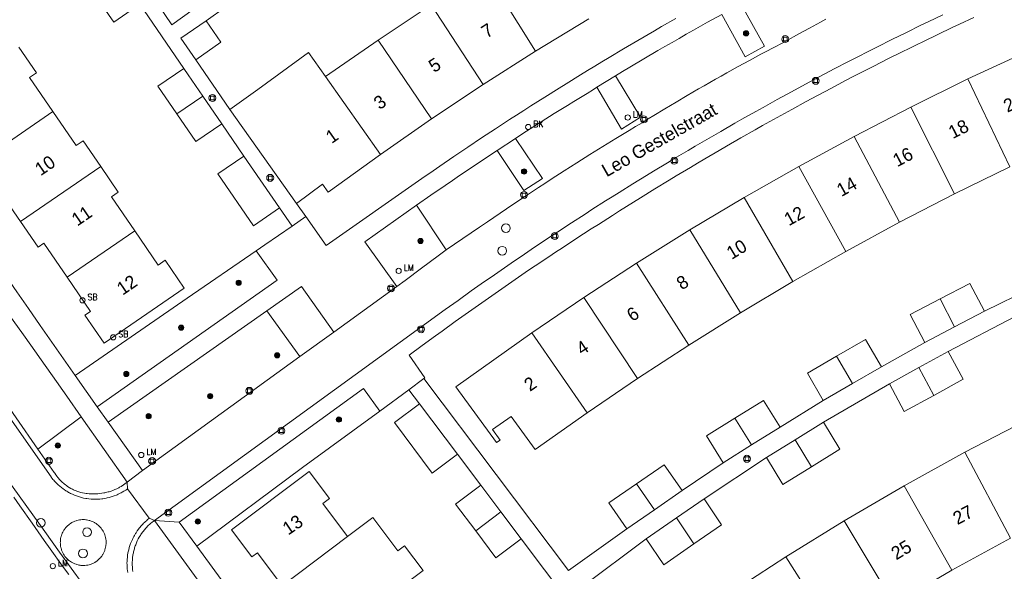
# Model space of a CAD drawing. Header units: metres. Extents: x 138165 to 154469, y 480134 to 494189.
# Tile 522 of 656: x 146200 to 146293, y 487784 to 487837. Entities that reach past the tile are written whole.
import ezdxf

# ---------------------------------------------------------------- set-up
doc = ezdxf.new("R2010")
doc.units = ezdxf.units.M
doc.header["$LTSCALE"] = 0.001
doc.header["$MEASUREMENT"] = 0
for name, color, linetype, lineweight in [('Level 5', 7, 'Continuous', 0), ('TOP-L-terrein schutting raster hek leuning', 7, 'Continuous', 0), ('TOP-L-topo objecten punt', 7, 'Continuous', 0), ('TOP-L-topo objecten vlak', 7, 'Continuous', 0), ('TOP-T-topo huisnummering naamgeving', 7, 'Continuous', 0)]:
    doc.layers.add(name, color=color, linetype=linetype, lineweight=lineweight)
doc.styles.add('Style-INTL_ISO', font='INTL_ISO.shx')
doc.styles.add('Style-STANDARD', font='STANDARD.shx')

# ---------------------------------------------------------------- blocks, each defined once
blk = doc.blocks.new('24')
at = {"layer": 'TOP-L-topo objecten punt', "color": 7, "linetype": 'Continuous', "lineweight": 0}
for radius in [0.025, 0.0182, 0.0115, 0.005]:
    blk.add_circle((0, 0), radius, dxfattribs=at)
blk = doc.blocks.new('39')
at = {"layer": 'TOP-L-topo objecten punt', "color": 7, "linetype": 'Continuous', "lineweight": 0}
for p, q in [((0.0175, 0.0175), (-0.0175, 0.0175)), ((-0.0175, 0.0175), (-0.0175, -0.0175)), ((0.0175, 0.0175), (0.0175, -0.0175)), ((0.0175, -0.0175), (-0.0175, -0.0175))]:
    blk.add_line(p, q, dxfattribs=at)
blk.add_circle((0, 0), 0.0332, dxfattribs=at)
blk = doc.blocks.new('*U13')
at = {"layer": 'Level 5', "color": 7, "linetype": 'Continuous', "lineweight": 0}
blk.add_circle((0, 0), 0.0415, dxfattribs=at)
blk = doc.blocks.new('150')
at = {"layer": 'Level 5', "color": 7, "linetype": 'Continuous', "lineweight": 0}
blk.add_blockref('*U13', (0, 0), dxfattribs=at)
blk = doc.blocks.new('72')
at = {"layer": 'TOP-L-topo objecten punt', "color": 7, "linetype": 'Continuous', "lineweight": 0}
blk.add_circle((0, 0), 0.025, dxfattribs=at)
at = {"layer": 'TOP-L-topo objecten punt', "color": 7, "linetype": 'Continuous', "lineweight": 0, "style": 'Style-STANDARD'}
blk.add_text('BK', height=0.06, dxfattribs=at).set_placement((0.0483, 0))
blk = doc.blocks.new('16')
at = {"layer": 'TOP-L-topo objecten punt', "color": 7, "linetype": 'Continuous', "lineweight": 0}
blk.add_circle((0, 0), 0.025, dxfattribs=at)
at = {"layer": 'TOP-L-topo objecten punt', "color": 7, "linetype": 'Continuous', "lineweight": 0, "style": 'Style-STANDARD'}
blk.add_text('LM', height=0.06, dxfattribs=at).set_placement((0.0483, 0))
blk = doc.blocks.new('175')
at = {"layer": 'TOP-L-topo objecten punt', "color": 7, "linetype": 'Continuous', "lineweight": 0}
blk.add_circle((0, 0), 0.025, dxfattribs=at)
at = {"layer": 'TOP-L-topo objecten punt', "color": 7, "linetype": 'Continuous', "lineweight": 0, "style": 'Style-STANDARD'}
blk.add_text('SB', height=0.06, dxfattribs=at).set_placement((0.0483, 0))

msp = doc.modelspace()

# ---------------------------------------------------------------- linework, layer by layer
at = {"layer": 'TOP-L-terrein schutting raster hek leuning', "flags": 128}
for points in [[(146215.488, 487810.416), (146204.827, 487803.049)], [(146216.402, 487786.79), (146226.49, 487794.28)]]:
    msp.add_lwpolyline(points, dxfattribs=at)
at = {"layer": 'TOP-L-topo objecten vlak', "flags": 128}
for points in [[(146217.294, 487836.853), (146224.804, 487842.218)], [(146248.703, 487833.958), (146243.897, 487841.647)], [(146204.827, 487803.049), (146203.71, 487804.641), (146201.48, 487807.829), (146200.367, 487809.425), (146199.256, 487811.022), (146197.039, 487814.219), (146195.933, 487815.819), (146193.726, 487819.023), (146192.625, 487820.627), (146191.265, 487822.613), (146189.072, 487825.828), (146187.978, 487827.436), (146185.795, 487830.657), (146184.507, 487832.565), (146179.959, 487839.34)], [(146206.698, 487839.358), (146208.507, 487836.719), (146210.982, 487838.416)], [(146210.982, 487838.416), (146215.166, 487832.312)], [(146216.07, 487837.907), (146214.04, 487836.448), (146212.645, 487838.524)], [(146238.761, 487838.37), (146233.689, 487835)], [(146238.761, 487838.37), (146243.713, 487830.77)], [(146268.263, 487838.472), (146270.497, 487834.433), (146268.662, 487833.411), (146266.428, 487837.46)], [(146287.496, 487837.423), (146286.105, 487836.758), (146285.411, 487836.422), (146284.025, 487835.747), (146282.643, 487835.064), (146281.264, 487834.373), (146280.576, 487834.026), (146279.202, 487833.325), (146278.517, 487832.972), (146277.149, 487832.26), (146275.785, 487831.542), (146274.425, 487830.816), (146273.068, 487830.083), (146271.716, 487829.344), (146270.367, 487828.597), (146269.694, 487828.221), (146268.351, 487827.464), (146267.681, 487827.082), (146266.343, 487826.315), (146265.01, 487825.54), (146263.903, 487824.892), (146263.24, 487824.502), (146261.916, 487823.715), (146261.255, 487823.32), (146259.937, 487822.523), (146259.28, 487822.123), (146257.968, 487821.316), (146256.66, 487820.502), (146256.008, 487820.093), (146255.357, 487819.682), (146254.058, 487818.855), (146253.41, 487818.439), (146252.118, 487817.602), (146250.83, 487816.758), (146249.546, 487815.907), (146248.267, 487815.05), (146247.629, 487814.619), (146246.356, 487813.752), (146245.721, 487813.316), (146244.456, 487812.439), (146243.824, 487811.998), (146242.565, 487811.111), (146241.311, 487810.217), (146240.086, 487809.335), (146212.37, 487789.244)], [(146216.315, 487833.136), (146214.893, 487835.192), (146217.294, 487836.853)], [(146216.315, 487833.136), (146218.716, 487834.797), (146217.294, 487836.853)], [(146262.061, 487837.069), (146260.701, 487836.288), (146260.022, 487835.896), (146258.442, 487834.975), (146257.067, 487834.165), (146255.697, 487833.347), (146255.014, 487832.936), (146254.331, 487832.524), (146253.649, 487832.109), (146252.969, 487831.693), (146251.611, 487830.855), (146250.934, 487830.434), (146249.582, 487829.586), (146248.908, 487829.16), (146248.235, 487828.731), (146247.563, 487828.302), (146246.892, 487827.87), (146246.223, 487827.437), (146244.886, 487826.566), (146243.554, 487825.688), (146242.227, 487824.803), (146240.904, 487823.912), (146239.585, 487823.014), (146238.927, 487822.562), (146237.844, 487821.813), (146228.749, 487815.431), (146226.806, 487818.197)], [(146238.058, 487802.783), (146238.141, 487802.851), (146236.658, 487804.989), (146237.902, 487805.914), (146239.151, 487806.832), (146239.778, 487807.288), (146241.034, 487808.197), (146241.664, 487808.649), (146242.295, 487809.099), (146243.56, 487809.994), (146244.83, 487810.883), (146245.467, 487811.325), (146246.744, 487812.204), (146248.026, 487813.077), (146248.668, 487813.51), (146249.956, 487814.373), (146250.602, 487814.802), (146251.249, 487815.229), (146252.546, 487816.078), (146254.007, 487817.024), (146254.675, 487817.454), (146256.014, 487818.307), (146256.685, 487818.732), (146258.03, 487819.575), (146258.704, 487819.995), (146260.056, 487820.828), (146261.412, 487821.655), (146262.092, 487822.065), (146263.454, 487822.882), (146264.136, 487823.287), (146264.82, 487823.691), (146266.19, 487824.494), (146266.877, 487824.893), (146268.253, 487825.685), (146269.634, 487826.47), (146270.325, 487826.86), (146271.711, 487827.635), (146273.101, 487828.403), (146274.495, 487829.164), (146275.544, 487829.73), (146276.882, 487830.441), (146278.223, 487831.144), (146278.895, 487831.493), (146280.242, 487832.186), (146280.917, 487832.53), (146281.592, 487832.872), (146282.269, 487833.212), (146283.625, 487833.887), (146284.304, 487834.222), (146284.984, 487834.555), (146285.665, 487834.886), (146287.03, 487835.543), (146288.398, 487836.193), (146289.084, 487836.515), (146290.457, 487837.154)], [(146240.176, 487815.016), (146243.366, 487817.183), (146244.125, 487817.707), (146245.329, 487818.53), (146245.932, 487818.939), (146246.537, 487819.346), (146247.749, 487820.155), (146248.966, 487820.958), (146249.576, 487821.357), (146250.187, 487821.754), (146251.412, 487822.543), (146252.642, 487823.326), (146253.876, 487824.102), (146255.115, 487824.871), (146256.357, 487825.633), (146256.98, 487826.012), (146257.604, 487826.388), (146258.229, 487826.764), (146258.855, 487827.137), (146259.431, 487827.494), (146259.958, 487827.818), (146261.016, 487828.463), (146262.079, 487829.1), (146263.145, 487829.73), (146263.68, 487830.043), (146264.216, 487830.354), (146264.753, 487830.663), (146265.291, 487830.971), (146265.829, 487831.276), (146266.369, 487831.58), (146266.91, 487831.882), (146267.994, 487832.482), (146268.538, 487832.779), (146269.083, 487833.074), (146270.175, 487833.659), (146270.722, 487833.949), (146271.27, 487834.237), (146272.37, 487834.808), (146273.259, 487835.307), (146273.774, 487835.592), (146274.808, 487836.159), (146275.845, 487836.718), (146276.365, 487836.995)], [(146248.703, 487833.958), (146253.757, 487837.049)], [(146256.324, 487831.611), (146256.992, 487832.014), (146257.661, 487832.415), (146259.002, 487833.212), (146260.348, 487834.002), (146261.022, 487834.395), (146261.697, 487834.786), (146262.373, 487835.175), (146263.051, 487835.562), (146263.729, 487835.948), (146264.408, 487836.332), (146265.088, 487836.714), (146266.428, 487837.46)], [(146233.689, 487835), (146228.679, 487831.537)], [(146238.778, 487827.492), (146233.689, 487835)], [(146202.694, 487828.206), (146200.468, 487831.451), (146201.127, 487831.903), (146199.451, 487834.348)], [(146243.713, 487830.77), (146248.703, 487833.958)], [(146219.568, 487828.399), (146216.315, 487833.136)], [(146228.679, 487831.537), (146227.061, 487833.831), (146222.231, 487830.291), (146219.568, 487828.399)], [(146295.337, 487833.84), (146289.899, 487831.304)], [(146215.166, 487832.312), (146212.699, 487830.629), (146214.503, 487827.985)], [(146215.166, 487832.312), (146215.598, 487831.703), (146216.981, 487829.677)], [(146233.904, 487824.123), (146228.679, 487831.537)], [(146256.324, 487831.611), (146258.685, 487827.652), (146256.898, 487826.527), (146254.547, 487830.509)], [(146254.547, 487830.509), (146256.324, 487831.611)], [(146289.899, 487831.304), (146284.445, 487828.626)], [(146293.896, 487822.951), (146289.899, 487831.304)], [(146238.778, 487827.492), (146243.713, 487830.77)], [(146246.773, 487825.64), (146247.388, 487826.039), (146248.622, 487826.832), (146249.241, 487827.226), (146250.481, 487828.009), (146251.103, 487828.398), (146251.726, 487828.785), (146252.35, 487829.17), (146252.975, 487829.554), (146253.601, 487829.936), (146254.228, 487830.317), (146254.547, 487830.509)], [(146214.503, 487827.985), (146216.981, 487829.677)], [(146216.981, 487829.677), (146218.785, 487827.034)], [(146225.925, 487819.45), (146219.568, 487828.399)], [(146284.445, 487828.626), (146279.048, 487825.837)], [(146284.445, 487828.626), (146288.612, 487820.356)], [(146202.694, 487828.206), (146196.262, 487823.793)], [(146207.257, 487822.968), (146205.58, 487825.414), (146204.919, 487824.961), (146202.694, 487828.206)], [(146214.503, 487827.985), (146216.307, 487825.342), (146218.785, 487827.034)], [(146233.904, 487824.123), (146238.778, 487827.492)], [(146218.785, 487827.034), (146220.889, 487823.966)], [(146246.773, 487825.64), (146249.37, 487821.825), (146247.575, 487820.673), (146245.022, 487824.498)], [(146245.022, 487824.498), (146246.773, 487825.64)], [(146279.048, 487825.837), (146273.774, 487822.977)], [(146283.381, 487817.655), (146279.048, 487825.837)], [(146196.262, 487823.793), (146198.487, 487820.548), (146197.944, 487820.175), (146199.621, 487817.73)], [(146220.889, 487823.966), (146218.415, 487822.27), (146221.807, 487817.321), (146224.282, 487819.017)], [(146220.889, 487823.966), (146224.282, 487819.017)], [(146225.925, 487819.45), (146228.379, 487821.27), (146228.917, 487820.536), (146233.904, 487824.123)], [(146237.349, 487819.275), (146238.714, 487820.226), (146240.083, 487821.171), (146240.769, 487821.641), (146241.457, 487822.109), (146242.835, 487823.04), (146244.218, 487823.965), (146245.022, 487824.498)], [(146199.621, 487817.73), (146207.257, 487822.968)], [(146210.5, 487816.825), (146208.273, 487820.07), (146208.934, 487820.524), (146207.257, 487822.968)], [(146273.774, 487822.977), (146268.559, 487820.011)], [(146278.272, 487814.882), (146273.774, 487822.977)], [(146288.612, 487820.356), (146293.896, 487822.951)], [(146268.559, 487820.011), (146263.404, 487816.941)], [(146268.559, 487820.011), (146273.218, 487812.008)], [(146283.381, 487817.655), (146288.612, 487820.356)], [(146224.282, 487819.017), (146225.491, 487817.273)], [(146226.806, 487818.197), (146225.925, 487819.45)], [(146235.463, 487811.542), (146232.426, 487815.784), (146237.349, 487819.275)], [(146237.349, 487819.275), (146240.176, 487815.016)], [(146226.806, 487818.197), (146225.491, 487817.273)], [(146199.621, 487817.73), (146201.297, 487815.285), (146201.841, 487815.658), (146204.067, 487812.413)], [(146225.491, 487817.273), (146222.882, 487815.492), (146222.062, 487814.926)], [(146278.272, 487814.882), (146283.381, 487817.655)], [(146204.067, 487812.413), (146206.292, 487809.167), (146205.749, 487808.795), (146207.57, 487806.139), (146215.206, 487811.377), (146213.385, 487814.032), (146212.727, 487813.58), (146210.5, 487816.825)], [(146204.067, 487812.413), (146210.5, 487816.825)], [(146263.404, 487816.941), (146258.312, 487813.768)], [(146263.404, 487816.941), (146268.223, 487809.032)], [(146204.827, 487803.049), (146215.488, 487810.416), (146222.062, 487814.926)], [(146222.062, 487814.926), (146224.059, 487812.136), (146206.919, 487800.083)], [(146240.176, 487815.016), (146239.405, 487814.442), (146237.832, 487813.277), (146236.254, 487812.119), (146235.463, 487811.542)], [(146273.218, 487812.008), (146278.272, 487814.882)], [(146258.312, 487813.768), (146253.285, 487810.492)], [(146263.288, 487805.958), (146258.312, 487813.768)], [(146223.086, 487809.228), (146226.376, 487811.537), (146229.458, 487807.195)], [(146229.458, 487807.195), (146235.463, 487811.542)], [(146268.223, 487809.032), (146273.218, 487812.008)], [(146291.462, 487809.174), (146290.072, 487811.832), (146287.236, 487810.351)], [(146196.781, 487811.239), (146197.801, 487809.831), (146198.499, 487808.864), (146199.89, 487806.925), (146200.583, 487805.954), (146201.964, 487804.008), (146202.652, 487803.033), (146204.023, 487801.08), (146205.388, 487799.123)], [(146253.285, 487810.492), (146248.324, 487807.118)], [(146258.417, 487802.785), (146253.285, 487810.492)], [(146295.875, 487811.335), (146291.462, 487809.174)], [(146287.236, 487810.351), (146284.4, 487808.868), (146285.79, 487806.209)], [(146287.236, 487810.351), (146288.626, 487807.691)], [(146207.954, 487798.6), (146223.086, 487809.228)], [(146223.086, 487809.228), (146226.234, 487804.861)], [(146263.288, 487805.958), (146268.223, 487809.032)], [(146288.025, 487805.348), (146294.343, 487808.634)], [(146291.462, 487809.174), (146288.626, 487807.691)], [(146201.272, 487796.046), (146199.199, 487799.022), (146197.558, 487801.373), (146195.916, 487803.723), (146194.272, 487806.072), (146192.626, 487808.42)], [(146288.626, 487807.691), (146285.79, 487806.209)], [(146226.234, 487804.861), (146229.458, 487807.195)], [(146248.324, 487807.118), (146241.102, 487801.992), (146244.967, 487796.664), (146245.317, 487796.913), (146244.6, 487797.901), (146246.37, 487799.158), (146248.66, 487796.001), (146253.609, 487799.515)], [(146253.609, 487799.515), (146248.324, 487807.118)], [(146258.417, 487802.785), (146263.288, 487805.958)], [(146281.648, 487803.897), (146280.141, 487806.491), (146277.374, 487804.884)], [(146285.79, 487806.209), (146281.648, 487803.897)], [(146226.234, 487804.861), (146211.232, 487794.017)], [(146277.374, 487804.884), (146274.606, 487803.277), (146276.113, 487800.682)], [(146278.881, 487802.29), (146277.374, 487804.884)], [(146285.22, 487803.806), (146288.025, 487805.348)], [(146286.631, 487801.158), (146289.436, 487802.701), (146288.025, 487805.348)], [(146281.648, 487803.897), (146278.881, 487802.29)], [(146206.919, 487800.083), (146204.827, 487803.049)], [(146282.417, 487802.263), (146285.22, 487803.806)], [(146286.631, 487801.158), (146285.22, 487803.806)], [(146236.617, 487801.687), (146238.058, 487802.783)], [(146257.394, 487788.454), (146251.835, 487784.476), (146238.058, 487802.783)], [(146253.609, 487799.515), (146258.417, 487802.785)], [(146278.881, 487802.29), (146276.113, 487800.682)], [(146276.143, 487798.614), (146282.417, 487802.263)], [(146282.417, 487802.263), (146283.826, 487799.616), (146286.631, 487801.158)], [(146214.717, 487789.091), (146232.288, 487801.806), (146233.858, 487799.666)], [(146233.858, 487799.666), (146236.617, 487801.687)], [(146236.617, 487801.687), (146237.632, 487800.362)], [(146197.219, 487800.935), (146202.521, 487793.405), (146202.542, 487793.373), (146202.644, 487793.24), (146202.708, 487793.161), (146202.774, 487793.083), (146202.842, 487793.006), (146202.982, 487792.856), (146203.128, 487792.712), (146203.202, 487792.642), (146203.356, 487792.507), (146203.515, 487792.378), (146203.679, 487792.255), (146203.763, 487792.196), (146203.934, 487792.083), (146204.021, 487792.029), (146204.109, 487791.977), (146204.198, 487791.926), (146204.288, 487791.877), (146204.379, 487791.83), (146204.563, 487791.741), (146204.751, 487791.66), (146204.846, 487791.622), (146204.942, 487791.586), (146205.136, 487791.519), (146205.332, 487791.46), (146205.53, 487791.409), (146205.63, 487791.386), (146205.831, 487791.347), (146205.932, 487791.33), (146206.135, 487791.302), (146206.339, 487791.283), (146206.441, 487791.276), (146206.543, 487791.271), (146206.646, 487791.268), (146206.851, 487791.268), (146207.055, 487791.276), (146207.157, 487791.283), (146207.361, 487791.304), (146207.463, 487791.317), (146207.665, 487791.349), (146207.766, 487791.368), (146207.866, 487791.389), (146208.065, 487791.436), (146208.164, 487791.463), (146208.262, 487791.492), (146208.457, 487791.555), (146208.554, 487791.59), (146208.745, 487791.664), (146208.839, 487791.704), (146208.932, 487791.746), (146209.117, 487791.835), (146209.208, 487791.882), (146209.298, 487791.931), (146209.474, 487792.034), (146209.647, 487792.145), (146209.732, 487792.202), (146209.822, 487792.266)], [(146237.632, 487800.362), (146235.239, 487798.566), (146238.842, 487793.768), (146241.241, 487795.569)], [(146237.632, 487800.362), (146241.241, 487795.569)], [(146272, 487798.145), (146270.41, 487800.689), (146267.696, 487798.992)], [(146276.113, 487800.682), (146272, 487798.145)], [(146206.919, 487800.083), (146207.954, 487798.6)], [(146233.858, 487799.666), (146226.49, 487794.28), (146216.402, 487786.79)], [(146205.388, 487799.123), (146201.272, 487796.046)], [(146205.388, 487799.123), (146209.777, 487792.906)], [(146211.232, 487794.017), (146207.954, 487798.6)], [(146267.696, 487798.992), (146264.982, 487797.297), (146266.572, 487794.753)], [(146267.696, 487798.992), (146269.286, 487796.448)], [(146273.425, 487796.924), (146276.143, 487798.614)], [(146274.975, 487794.355), (146277.693, 487796.045), (146276.143, 487798.614)], [(146295.382, 487798.749), (146289.59, 487795.742)], [(146272, 487798.145), (146269.286, 487796.448)], [(146269.286, 487796.448), (146266.572, 487794.753)], [(146270.707, 487795.235), (146273.425, 487796.924)], [(146274.975, 487794.355), (146273.425, 487796.924)], [(146209.777, 487792.906), (146209.192, 487792.486), (146209.059, 487792.41), (146208.971, 487792.362), (146208.793, 487792.273), (146208.611, 487792.191), (146208.426, 487792.116), (146208.238, 487792.049), (146208.143, 487792.018), (146208.048, 487791.989), (146207.952, 487791.962), (146207.855, 487791.937), (146207.661, 487791.893), (146207.563, 487791.874), (146207.366, 487791.841), (146207.168, 487791.817), (146206.97, 487791.8), (146206.87, 487791.795), (146206.709, 487791.783), (146206.617, 487791.778), (146206.433, 487791.775), (146206.341, 487791.777), (146206.158, 487791.786), (146205.974, 487791.803), (146205.883, 487791.815), (146205.701, 487791.844), (146205.521, 487791.881), (146205.343, 487791.926), (146205.254, 487791.951), (146205.166, 487791.978), (146204.992, 487792.038), (146204.906, 487792.071), (146204.821, 487792.106), (146204.737, 487792.143), (146204.653, 487792.181), (146204.57, 487792.221), (146204.488, 487792.263), (146204.407, 487792.307), (146204.249, 487792.4), (146204.094, 487792.499), (146204.018, 487792.552), (146203.87, 487792.661), (146203.798, 487792.718), (146203.727, 487792.777), (146203.589, 487792.899), (146203.522, 487792.962), (146203.393, 487793.093), (146203.33, 487793.16), (146203.209, 487793.299), (146203.151, 487793.37), (146203.094, 487793.443), (146202.986, 487793.591), (146202.884, 487793.745), (146202.836, 487793.823), (146201.272, 487796.046)], [(146241.241, 487795.569), (146243.464, 487792.616)], [(146289.59, 487795.742), (146283.806, 487792.555)], [(146293.957, 487787.575), (146289.59, 487795.742)], [(146262.662, 487792.088), (146260.959, 487794.557), (146258.325, 487792.741)], [(146266.572, 487794.753), (146262.662, 487792.088)], [(146264.745, 487791.321), (146270.707, 487795.235)], [(146270.707, 487795.235), (146272.257, 487792.666), (146274.975, 487794.355)], [(146205.547, 487783.17), (146204.444, 487784.702), (146203.343, 487786.235), (146201.947, 487788.184), (146197.768, 487793.984)], [(146211.232, 487794.017), (146209.777, 487792.906)], [(146230.784, 487787.718), (146228.419, 487790.863), (146229.06, 487791.345), (146227.125, 487793.919), (146219.721, 487788.357), (146221.654, 487785.783), (146222.182, 487786.18), (146224.545, 487783.033)], [(146209.822, 487792.266), (146209.777, 487792.906)], [(146258.325, 487792.741), (146255.691, 487790.923), (146257.394, 487788.454)], [(146258.325, 487792.741), (146260.028, 487790.272)], [(146211.889, 487789.459), (146209.822, 487792.266)], [(146243.464, 487792.616), (146241.068, 487790.816), (146242.99, 487788.257)], [(146243.464, 487792.616), (146245.389, 487790.059)], [(146262.662, 487792.088), (146260.028, 487790.272)], [(146283.806, 487792.555), (146278.102, 487789.226)], [(146283.806, 487792.555), (146288.373, 487784.501)], [(146198.989, 487791.459), (146199.562, 487790.635), (146200.712, 487788.991), (146201.869, 487787.352), (146202.45, 487786.534), (146203.617, 487784.901), (146204.203, 487784.087)], [(146262.112, 487789.502), (146264.745, 487791.321)], [(146263.784, 487787.01), (146266.417, 487788.83), (146264.745, 487791.321)], [(146245.389, 487790.059), (146242.99, 487788.257)], [(146245.389, 487790.059), (146247.311, 487787.5)], [(146260.028, 487790.272), (146257.394, 487788.454)], [(146204.784, 487785.117), (146204.908, 487785.072), (146204.971, 487785.052), (146205.099, 487785.018), (146205.164, 487785.004), (146205.294, 487784.982), (146205.36, 487784.974), (146205.492, 487784.964), (146205.624, 487784.962), (146205.756, 487784.967), (146205.888, 487784.981), (146205.953, 487784.991), (146206.018, 487785.003), (146206.147, 487785.032), (146206.274, 487785.069), (146206.399, 487785.114), (146206.46, 487785.14), (146206.58, 487785.195), (146206.639, 487785.226), (146206.696, 487785.259), (146206.808, 487785.328), (146206.888, 487785.384), (146206.992, 487785.466), (146207.09, 487785.554), (146207.184, 487785.648), (146207.228, 487785.697), (146207.312, 487785.799), (146207.352, 487785.852), (146207.427, 487785.961), (146207.462, 487786.018), (146207.495, 487786.075), (146207.526, 487786.133), (146207.556, 487786.192), (146207.584, 487786.252), (146207.634, 487786.375), (146207.656, 487786.437), (146207.695, 487786.563), (146207.726, 487786.692), (146207.749, 487786.822), (146207.758, 487786.888), (146207.769, 487787.02), (146207.772, 487787.086), (146207.772, 487787.152), (146207.768, 487787.284), (146207.763, 487787.35), (146207.746, 487787.481), (146207.722, 487787.611), (146207.689, 487787.74), (146207.649, 487787.866), (146207.602, 487787.989), (146207.575, 487788.05), (146207.547, 487788.11), (146207.485, 487788.226), (146207.416, 487788.339), (146207.379, 487788.394), (146207.3, 487788.5), (146207.215, 487788.601), (146207.17, 487788.65), (146207.123, 487788.697), (146207.076, 487788.743), (146207.027, 487788.787), (146206.925, 487788.872), (146206.818, 487788.949), (146206.706, 487789.021), (146206.649, 487789.054), (146206.531, 487789.114), (146206.471, 487789.142), (146206.349, 487789.192), (146206.223, 487789.235), (146206.16, 487789.253), (146206.031, 487789.284), (146205.901, 487789.307), (146205.835, 487789.316), (146205.704, 487789.327), (146205.571, 487789.33), (146205.505, 487789.329), (146205.373, 487789.32), (146205.242, 487789.303), (146205.112, 487789.279), (146204.984, 487789.246), (146204.92, 487789.227), (146204.796, 487789.183), (146204.674, 487789.132), (146204.555, 487789.073), (146204.497, 487789.041), (146204.384, 487788.972), (146204.276, 487788.896), (146204.175, 487788.815), (146204.126, 487788.772), (146204.077, 487788.726), (146204.03, 487788.68), (146203.985, 487788.632), (146203.898, 487788.532), (146203.857, 487788.48), (146203.78, 487788.372), (146203.744, 487788.317), (146203.677, 487788.203), (146203.646, 487788.144), (146203.589, 487788.025), (146203.54, 487787.902), (146203.518, 487787.84), (146203.481, 487787.713), (146203.464, 487787.649), (146203.438, 487787.519), (146203.428, 487787.454), (146203.42, 487787.388), (146203.409, 487787.256), (146203.407, 487787.124), (146203.409, 487787.058), (146203.418, 487786.926), (146203.426, 487786.86), (146203.436, 487786.795), (146203.461, 487786.665), (146203.477, 487786.6), (146203.514, 487786.473), (146203.535, 487786.411), (146203.584, 487786.288), (146203.611, 487786.227), (146203.67, 487786.109), (146203.703, 487786.051), (146203.772, 487785.939), (146203.81, 487785.884), (146203.849, 487785.831), (146203.932, 487785.728), (146203.976, 487785.678), (146204.067, 487785.583), (146204.165, 487785.494), (146204.216, 487785.451), (146204.268, 487785.41), (146204.375, 487785.333), (146204.487, 487785.263), (146204.603, 487785.199), (146204.663, 487785.17), (146204.784, 487785.117)], [(146209.828, 487784.288), (146209.799, 487784.494), (146209.788, 487784.598), (146209.771, 487784.806), (146209.762, 487785.014), (146209.761, 487785.223), (146209.764, 487785.327), (146209.775, 487785.536), (146209.794, 487785.744), (146209.821, 487785.951), (146209.856, 487786.156), (146209.899, 487786.361), (146209.923, 487786.462), (146209.978, 487786.663), (146210.04, 487786.863), (146210.11, 487787.059), (146210.187, 487787.253), (146210.272, 487787.444), (146210.317, 487787.538), (146210.412, 487787.724), (146210.463, 487787.815), (146210.569, 487787.995), (146210.624, 487788.083), (146210.74, 487788.257), (146210.863, 487788.425), (146210.927, 487788.508), (146210.992, 487788.589), (146211.127, 487788.748), (146211.197, 487788.826), (146211.268, 487788.902), (146211.341, 487788.977), (146211.415, 487789.05), (146211.491, 487789.122), (146211.646, 487789.261), (146211.726, 487789.329), (146211.807, 487789.395), (146211.889, 487789.459)], [(146210.324, 487784.375), (146210.297, 487784.573), (146210.286, 487784.673), (146210.271, 487784.873), (146210.266, 487784.973), (146210.263, 487785.173), (146210.264, 487785.273), (146210.273, 487785.473), (146210.289, 487785.673), (146210.301, 487785.772), (146210.314, 487785.872), (146210.329, 487785.971), (146210.347, 487786.069), (146210.366, 487786.168), (146210.387, 487786.266), (146210.41, 487786.363), (146210.462, 487786.557), (146210.491, 487786.652), (146210.554, 487786.842), (146210.589, 487786.937), (146210.664, 487787.122), (146210.704, 487787.214), (146210.746, 487787.305), (146210.835, 487787.484), (146210.932, 487787.66), (146210.983, 487787.746), (146211.035, 487787.832), (146211.089, 487787.916), (146211.145, 487787.999), (146211.262, 487788.162), (146211.323, 487788.241), (146211.385, 487788.32), (146211.449, 487788.397), (146211.515, 487788.473), (146211.65, 487788.62), (146211.72, 487788.692), (146211.791, 487788.762), (146211.938, 487788.899), (146212.013, 487788.965), (146212.168, 487789.092), (146212.247, 487789.154), (146212.37, 487789.244)], [(146211.889, 487789.459), (146212.37, 487789.244)], [(146212.37, 487789.244), (146216.452, 487783.667)], [(146214.717, 487789.091), (146212.37, 487789.244)], [(146216.402, 487786.79), (146214.717, 487789.091)], [(146235.57, 487782.683), (146237.968, 487784.485), (146236.211, 487786.824), (146235.571, 487786.343), (146233.182, 487789.521), (146230.784, 487787.718)], [(146259.233, 487787.511), (146262.112, 487789.502)], [(146263.784, 487787.01), (146262.112, 487789.502)], [(146278.102, 487789.226), (146272.547, 487785.8)], [(146282.868, 487781.286), (146278.102, 487789.226)], [(146242.99, 487788.257), (146244.912, 487785.698), (146247.311, 487787.5)], [(146230.784, 487787.718), (146224.545, 487783.033)], [(146247.311, 487787.5), (146251.766, 487781.59)], [(146266.002, 487765.643), (146253.037, 487782.878), (146259.233, 487787.511)], [(146259.233, 487787.511), (146260.904, 487785.021), (146263.784, 487787.01)], [(146288.373, 487784.501), (146293.957, 487787.575)], [(146242.77, 487751.539), (146238.199, 487757.628), (146236.963, 487759.234), (146236.134, 487760.315), (146235.307, 487761.397), (146234.481, 487762.481), (146232.834, 487764.652), (146232.013, 487765.739), (146231.194, 487766.827), (146230.376, 487767.917), (146228.745, 487770.1), (146227.932, 487771.193), (146226.311, 487773.383), (146223.737, 487776.851), (146220.798, 487780.823), (146219.331, 487782.811), (146216.402, 487786.79)], [(146272.547, 487785.8), (146267.079, 487782.239)], [(146277.506, 487777.979), (146272.547, 487785.8)], [(146282.868, 487781.286), (146288.373, 487784.501)]]:
    msp.add_lwpolyline(points, dxfattribs=at)

# ---------------------------------------------------------------- block references
at = {"layer": 'TOP-L-topo objecten punt', "xscale": 10, "yscale": 10, "zscale": 10}
for name, p in [('24', (146268.751, 487835.652)), ('39', (146272.486, 487835.11)), ('39', (146275.394, 487831.128)), ('39', (146217.899, 487829.494)), ('16', (146257.477, 487827.636)), ('39', (146259.022, 487827.449)), ('72', (146247.994, 487826.729)), ('39', (146261.912, 487823.512)), ('24', (146247.599, 487822.492)), ('39', (146223.407, 487821.885)), ('39', (146247.603, 487820.261)), ('150', (146245.872, 487817.088)), ('24', (146237.735, 487815.873)), ('39', (146250.522, 487816.338)), ('150', (146245.52, 487814.944)), ('16', (146235.647, 487813.024)), ('24', (146220.401, 487811.889)), ('39', (146234.924, 487811.363)), ('175', (146205.518, 487810.222)), ('24', (146214.929, 487807.616)), ('39', (146237.786, 487807.467)), ('175', (146208.449, 487806.697)), ('24', (146224.073, 487804.981)), ('24', (146209.695, 487803.205)), ('24', (146217.683, 487801.091)), ('39', (146221.417, 487801.597)), ('24', (146211.822, 487799.181)), ('24', (146229.956, 487798.863)), ('39', (146224.476, 487797.797)), ('24', (146203.167, 487796.385)), ('16', (146211.123, 487795.488)), ('39', (146268.839, 487795.123)), ('39', (146202.325, 487794.931)), ('39', (146212.158, 487794.905)), ('39', (146213.692, 487789.991)), ('150', (146201.552, 487789.024)), ('24', (146216.504, 487789.147)), ('150', (146205.952, 487788.128)), ('150', (146205.568, 487786.112)), ('16', (146202.694, 487784.899))]:
    msp.add_blockref(name, p, dxfattribs=at)

# ---------------------------------------------------------------- texts
at = {"layer": 'TOP-T-topo huisnummering naamgeving', "style": 'Style-INTL_ISO'}
for s, rotation, p in [('7', 33, (146244.047, 487835.132)), ('5', 33, (146239.027, 487831.862)), ('3', 35.1, (146233.837, 487828.328)), ('20', 25.5, (146293.658, 487828.083)), ('Leo Gestelstraat', 29.7, (146255.464, 487821.93)), ('18', 26.7, (146288.443, 487825.568)), ('1', 35.1, (146229.266, 487825.1)), ('16', 27.9, (146283.159, 487822.889)), ('10', 34.4, (146201.533, 487822.031)), ('14', 29, (146277.833, 487820.052)), ('11', 34.4, (146205.026, 487817.236)), ('12', 29, (146272.829, 487817.27)), ('10', 31.3, (146267.378, 487814.063)), ('12', 34.4, (146209.338, 487810.649)), ('8', 32.5, (146262.634, 487811.156)), ('6', 33.6, (146257.922, 487808.139)), ('4', 33.6, (146253.114, 487804.938)), ('2', 34.8, (146248.16, 487801.487)), ('27', 28.1, (146288.892, 487788.794)), ('13', 33.9, (146225.121, 487787.804)), ('25', 30.9, (146283.06, 487785.44))]:
    msp.add_text(s, height=1.25, rotation=rotation, dxfattribs=at).set_placement(p)

doc.saveas('drawing.dxf')
